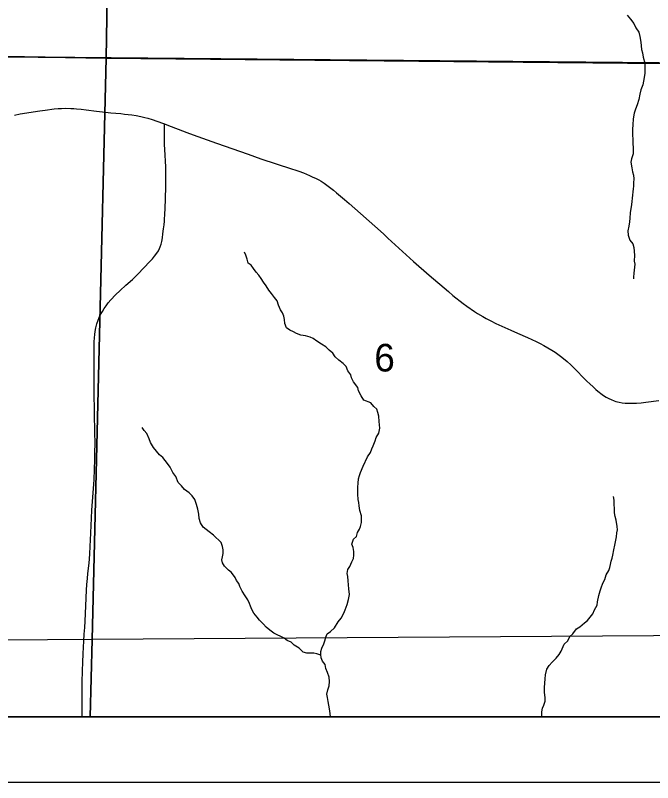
# Model space of a CAD drawing. Extents: x 0 to 34, y 0 to 22.
# Drawn here: x 23.087 to 24.054, y 13.5 to 14.665 of the extents above; entities that cross this region are included whole.
import ezdxf

# ---------------------------------------------------------------- set-up
doc = ezdxf.new("R2010")
doc.units = 0
for name, color, linetype in [('GM_X_Corporation', 7, 'Continuous'), ('GM_X_County_Road', 7, 'Continuous'), ('GM_X_Minor_River', 7, 'Continuous'), ('GM_X_Section_Text', 7, 'Continuous'), ('GM_X_Township_Road', 7, 'Continuous'), ('SH_Data', 7, 'Continuous')]:
    doc.layers.add(name, color=color, linetype=linetype)

msp = doc.modelspace()

# ---------------------------------------------------------------- linework, layer by layer
at = {"layer": 'GM_X_Corporation'}
msp.add_lwpolyline([(20.2208, 16.9558), (20.1987, 15.2691), (20.203, 14.81), (20.2016, 14.6512), (20.2571, 14.6508), (21.1282, 14.6279), (21.314, 14.623), (22.3464, 14.612), (22.9003, 14.6033), (24.2301, 14.5912), (24.2265, 14.4444), (24.4406, 14.442), (25.338, 14.4317), (25.4, 14.4307), (25.4, 19.0068)], dxfattribs=at)
for points in [[(22.2224, 15.6282), (23.2418, 15.623), (23.2254, 14.5998), (22.2045, 14.6168)], [(23.2418, 15.623), (24.2407, 15.6067), (24.2392, 15.4615), (24.2269, 14.5903), (23.2254, 14.5998)], [(18.6, 14.6606), (18.6, 13.6), (24.2109, 13.6), (24.2228, 14.2453), (24.2265, 14.4444), (24.2301, 14.5912), (22.9003, 14.6033), (22.3464, 14.612), (21.314, 14.623), (21.1282, 14.6279), (20.2571, 14.6508), (20.2016, 14.6512), (19.8855, 14.6528), (19.4007, 14.6554), (18.9216, 14.6592)], [(22.2045, 14.6168), (23.2254, 14.5998), (23.2038, 13.7171), (22.1889, 13.7096)], [(23.2254, 14.5998), (24.2269, 14.5903), (24.2243, 14.4432), (24.2104, 13.724), (23.2038, 13.7171)], [(23.201, 13.6), (24.208, 13.6), (24.2101, 13.7145), (24.2104, 13.724), (23.2038, 13.7171)], [(22.1867, 13.6), (23.201, 13.6), (23.2038, 13.7171), (22.1889, 13.7096)]]:
    msp.add_lwpolyline(points, close=True, dxfattribs=at)
at = {"layer": 'GM_X_County_Road'}
msp.add_lwpolyline([(23.0861, 14.5135), (23.095, 14.5152), (23.1247, 14.5199), (23.1325, 14.521), (23.1465, 14.5228), (23.1522, 14.5233), (23.1573, 14.5237), (23.1629, 14.5239), (23.1718, 14.5237), (23.1761, 14.5234), (23.18, 14.5232), (23.1872, 14.5224), (23.195, 14.5215), (23.2107, 14.5196), (23.2243, 14.5179), (23.2325, 14.5171), (23.2475, 14.5157), (23.2533, 14.5151), (23.2588, 14.5145), (23.2642, 14.5138), (23.2708, 14.5127), (23.2777, 14.5114), (23.2838, 14.51), (23.2886, 14.5088), (23.2949, 14.5069), (23.3107, 14.5012), (23.3137, 14.5001), (23.3174, 14.4987), (23.3474, 14.4869), (23.357, 14.4833), (23.3924, 14.4708), (23.4408, 14.4539), (23.4598, 14.4473), (23.5066, 14.432), (23.5129, 14.4299), (23.5173, 14.4283), (23.5245, 14.4256), (23.5292, 14.4237), (23.5338, 14.4218), (23.538, 14.4199), (23.5437, 14.4172), (23.5477, 14.415), (23.5512, 14.413), (23.5558, 14.41), (23.5599, 14.4072), (23.57, 14.3995), (23.5749, 14.3955), (23.5867, 14.3853), (23.5938, 14.3792), (23.6112, 14.3641), (23.646, 14.3331), (23.6527, 14.3267), (23.6857, 14.2962), (23.6913, 14.2912), (23.7154, 14.2702), (23.7444, 14.2454), (23.7513, 14.2397), (23.767, 14.2273), (23.7723, 14.2236), (23.784, 14.2153), (23.7888, 14.2123), (23.7966, 14.2075), (23.8016, 14.2047), (23.8087, 14.201), (23.8165, 14.1972), (23.8391, 14.1869), (23.8495, 14.1824), (23.8645, 14.1758), (23.8774, 14.1697), (23.8837, 14.1666), (23.8893, 14.1637), (23.8954, 14.1603), (23.9015, 14.1566), (23.9065, 14.1533), (23.9147, 14.1473), (23.9189, 14.144), (23.9247, 14.1392), (23.9301, 14.1344), (23.9336, 14.131), (23.9546, 14.1097), (23.9589, 14.1055), (23.9639, 14.101), (23.9681, 14.0971), (23.9714, 14.0943), (23.9775, 14.0894), (23.9798, 14.0878), (23.9838, 14.0854), (23.9879, 14.0833), (23.9916, 14.0815), (23.9958, 14.0797), (23.9987, 14.0787), (24.0035, 14.0774), (24.0082, 14.0766), (24.0126, 14.0762), (24.0185, 14.0759), (24.0299, 14.0761), (24.0368, 14.0766), (24.0439, 14.0774), (24.0638, 14.0801)], dxfattribs=at)
at = {"layer": 'GM_X_Minor_River'}
for points in [[(24.0158, 14.6653), (24.0207, 14.6593), (24.026, 14.6524), (24.0287, 14.646), (24.0333, 14.6392), (24.0348, 14.6327)], [(24.0348, 14.6327), (24.0364, 14.6243), (24.0376, 14.6129), (24.0387, 14.608), (24.0399, 14.6015), (24.0422, 14.5924), (24.0426, 14.586), (24.0426, 14.5769), (24.0415, 14.5704), (24.0392, 14.5594), (24.0362, 14.5518), (24.0347, 14.5453), (24.0332, 14.5373), (24.0306, 14.5289), (24.0283, 14.5225), (24.0265, 14.5164), (24.025, 14.508), (24.0242, 14.4989), (24.0239, 14.4921), (24.0239, 14.4826), (24.0243, 14.4776), (24.0243, 14.4697), (24.0247, 14.4643), (24.0248, 14.4545), (24.0221, 14.4469), (24.0214, 14.4419), (24.0229, 14.4332), (24.0237, 14.4275), (24.0252, 14.4225), (24.0256, 14.4168), (24.0253, 14.4108), (24.0253, 14.4058), (24.0249, 14.4013), (24.0231, 14.3872), (24.0227, 14.3823), (24.0223, 14.3777), (24.0201, 14.3652), (24.0198, 14.3568), (24.019, 14.3515), (24.0183, 14.345), (24.0168, 14.3378), (24.0172, 14.331), (24.0199, 14.3234), (24.0241, 14.3181), (24.0256, 14.3124), (24.0268, 14.301), (24.0264, 14.2919), (24.0272, 14.2873), (24.0261, 14.2782), (24.0257, 14.2736), (24.0254, 14.2675), (24.0252, 14.265)], [(23.4681, 14.2543), (23.4639, 14.2596), (23.4604, 14.2653), (23.457, 14.2706), (23.4528, 14.2752), (23.449, 14.2805), (23.4452, 14.2854), (23.4406, 14.2888), (23.4391, 14.2945), (23.4372, 14.3006), (23.4349, 14.3055)], [(23.5512, 13.6896), (23.5508, 13.6946), (23.5508, 13.6991), (23.5523, 13.7041), (23.5553, 13.7109), (23.5572, 13.7155), (23.5587, 13.7208), (23.5606, 13.7257), (23.5655, 13.7295), (23.5716, 13.7352), (23.5772, 13.7444), (23.5818, 13.7497), (23.5859, 13.7573), (23.5878, 13.7622), (23.5908, 13.7706), (23.593, 13.7782), (23.5942, 13.7854), (23.5934, 13.7945), (23.593, 13.8002), (23.5922, 13.8063), (23.5918, 13.8128), (23.591, 13.8177), (23.5918, 13.8238), (23.5948, 13.8283), (23.5982, 13.8352), (23.6004, 13.8401), (23.6012, 13.8454), (23.6011, 13.8511), (23.6, 13.8572), (23.5977, 13.8622), (23.6007, 13.8694), (23.6049, 13.8739), (23.6064, 13.88), (23.6094, 13.8846), (23.6109, 13.8891), (23.6124, 13.8952), (23.6127, 13.9005), (23.6124, 13.9051), (23.61, 13.9131), (23.6089, 13.9203), (23.6085, 13.9252), (23.6077, 13.9298), (23.6073, 13.9378), (23.6069, 13.9423), (23.6073, 13.9488), (23.6076, 13.9548), (23.608, 13.9613), (23.6095, 13.9662), (23.611, 13.9708), (23.6151, 13.9803), (23.6219, 13.9944), (23.6265, 14.0012), (23.6283, 14.0069), (23.6302, 14.0115), (23.6332, 14.0191), (23.6351, 14.024), (23.6389, 14.0305), (23.6404, 14.0381), (23.64, 14.043), (23.6396, 14.0484), (23.6388, 14.0563), (23.6376, 14.062), (23.6361, 14.067), (23.6315, 14.0711), (23.6266, 14.0764), (23.6163, 14.0806), (23.6121, 14.087), (23.6083, 14.0946), (23.6068, 14.1), (23.6007, 14.1087), (23.5976, 14.1144), (23.5964, 14.1189), (23.5919, 14.1254), (23.5892, 14.1318), (23.585, 14.1364), (23.5781, 14.1413), (23.5728, 14.1466), (23.569, 14.1519), (23.5637, 14.1565), (23.5583, 14.1618), (23.5519, 14.1659), (23.545, 14.1701), (23.5393, 14.1743), (23.5348, 14.1762), (23.5275, 14.1781), (23.5207, 14.1792), (23.5142, 14.1818), (23.5097, 14.1845), (23.504, 14.1871), (23.4986, 14.1905), (23.4963, 14.197), (23.4959, 14.2031), (23.4948, 14.2084), (23.4929, 14.2133), (23.4898, 14.2179), (23.4868, 14.2251), (23.4845, 14.2315), (23.4806, 14.2365), (23.4761, 14.2425), (23.4719, 14.2478), (23.4681, 14.2543)], [(23.5508, 13.6934), (23.5451, 13.6957), (23.5402, 13.6964), (23.5349, 13.6964), (23.5299, 13.6968), (23.5242, 13.6983), (23.5181, 13.704), (23.5105, 13.7085), (23.5059, 13.7131), (23.4999, 13.7157), (23.4953, 13.7195), (23.49, 13.7218), (23.4846, 13.7244), (23.4797, 13.7267), (23.4736, 13.7313), (23.4679, 13.7362), (23.4637, 13.7407), (23.458, 13.7468), (23.4542, 13.7513), (23.4492, 13.7574), (23.4462, 13.7631), (23.4443, 13.7677), (23.4427, 13.7722), (23.44, 13.7775), (23.4359, 13.7836), (23.4316, 13.7908), (23.4282, 13.7976), (23.4263, 13.8022), (23.4232, 13.8067), (23.4209, 13.8113), (23.4152, 13.8189), (23.4107, 13.8227), (23.4049, 13.8287), (23.4019, 13.8337), (23.4007, 13.8382), (23.4015, 13.8428), (23.4026, 13.8481), (23.403, 13.8534), (23.4018, 13.8587), (23.3995, 13.8644), (23.3881, 13.8758), (23.3816, 13.8807), (23.377, 13.8845), (23.3725, 13.8879), (23.3686, 13.8944), (23.3664, 13.9012), (23.3659, 13.9077), (23.3644, 13.9153), (23.3625, 13.9221), (23.3598, 13.9301), (23.3556, 13.9354), (23.3514, 13.9399), (23.3442, 13.9452), (23.3396, 13.9505), (23.3347, 13.9558), (23.3308, 13.9646), (23.3266, 13.971), (23.3224, 13.979), (23.3182, 13.9847), (23.3114, 13.9938), (23.306, 13.9979), (23.3018, 14.0033), (23.2973, 14.0086), (23.2927, 14.0162), (23.2904, 14.0218), (23.2869, 14.0302), (23.2828, 14.0347), (23.2801, 14.0393)], [(23.8863, 13.6), (23.8864, 13.6018), (23.8864, 13.6075), (23.8871, 13.6132), (23.889, 13.6177), (23.8912, 13.6235), (23.8912, 13.6295), (23.8904, 13.6367), (23.89, 13.6443), (23.8908, 13.6512), (23.8911, 13.6576), (23.8919, 13.6637), (23.8937, 13.6721), (23.8971, 13.6778), (23.902, 13.6831), (23.9081, 13.6888), (23.9126, 13.6945), (23.9156, 13.6998), (23.9202, 13.7101), (23.9255, 13.7154), (23.9285, 13.7219), (23.933, 13.7261), (23.9387, 13.7333), (23.944, 13.7367), (23.9508, 13.7428), (23.9557, 13.7462), (23.9595, 13.7512), (23.9637, 13.7561), (23.9659, 13.7622), (23.9701, 13.7694), (23.9708, 13.7744), (23.9727, 13.7839), (23.9746, 13.7911), (23.9761, 13.796), (23.9787, 13.8029), (23.9817, 13.8082), (23.984, 13.8154), (23.9877, 13.8219), (23.9892, 13.8268), (23.9904, 13.8314), (23.9915, 13.836), (23.993, 13.8409), (23.9937, 13.8455), (23.9956, 13.8534), (23.9971, 13.8603), (23.9986, 13.8679), (23.9997, 13.8732), (24.0001, 13.8793), (24.0008, 13.8838), (24.0004, 13.8888), (23.9989, 13.8983), (23.9973, 13.904), (23.9966, 13.9097), (23.9962, 13.9142), (23.9961, 13.9241), (23.9961, 13.929), (23.995, 13.9343)], [(23.5654, 13.6), (23.5644, 13.6091), (23.5632, 13.6175), (23.5621, 13.6232), (23.5609, 13.6293), (23.5598, 13.6342), (23.5616, 13.641), (23.5635, 13.6471), (23.5642, 13.6536), (23.5635, 13.66), (23.5608, 13.6672), (23.5585, 13.6733), (23.5573, 13.6794), (23.5535, 13.6843), (23.5512, 13.6896)]]:
    msp.add_lwpolyline(points, dxfattribs=at)
at = {"layer": 'GM_X_Township_Road'}
msp.add_lwpolyline([(23.189, 13.6), (23.189, 13.6027), (23.1886, 13.6201), (23.1888, 13.6525), (23.1893, 13.6697), (23.1897, 13.6831), (23.1902, 13.6954), (23.1909, 13.7056), (23.1914, 13.7149), (23.1921, 13.7255), (23.1927, 13.7355), (23.1933, 13.7454), (23.1944, 13.7686), (23.1955, 13.7921), (23.196, 13.8009), (23.197, 13.8097), (23.1976, 13.8174), (23.1994, 13.8332), (23.2006, 13.8471), (23.2012, 13.859), (23.2014, 13.868), (23.203, 13.9015), (23.2037, 13.9139), (23.2065, 13.9532), (23.2069, 13.9601), (23.208, 13.9905), (23.2083, 13.9997), (23.2086, 14.0166), (23.2083, 14.0308), (23.2072, 14.0932), (23.2068, 14.1181), (23.2069, 14.1491), (23.207, 14.1591), (23.2072, 14.1691), (23.2075, 14.1753), (23.2079, 14.1804), (23.2085, 14.1847), (23.2097, 14.1904), (23.2112, 14.1965), (23.213, 14.2021), (23.2146, 14.2062), (23.2167, 14.2105), (23.2195, 14.2154), (23.2221, 14.2196), (23.2251, 14.224), (23.2284, 14.2283), (23.2324, 14.2331), (23.2394, 14.2404), (23.2464, 14.247), (23.2552, 14.2551), (23.265, 14.264), (23.2732, 14.2721), (23.2917, 14.2913), (23.2955, 14.2954), (23.2988, 14.2994), (23.3022, 14.3039), (23.3047, 14.3075), (23.3064, 14.3109), (23.3074, 14.3135), (23.3086, 14.3175), (23.3095, 14.3218), (23.3106, 14.3273), (23.3114, 14.3332), (23.3123, 14.341), (23.313, 14.3467), (23.3136, 14.3526), (23.3138, 14.3565), (23.3141, 14.3614), (23.3151, 14.3849), (23.3159, 14.4065), (23.3158, 14.4269), (23.3156, 14.4351), (23.3142, 14.4614), (23.3139, 14.4688), (23.3136, 14.4832), (23.3135, 14.49), (23.3136, 14.4958), (23.3137, 14.5001)], dxfattribs=at)
at = {"layer": 'SH_Data'}
for points in [[(18.5, 20.5), (25.5, 20.5), (25.5, 13.5), (18.5, 13.5)], [(18.6, 20.4), (25.4, 20.4), (25.4, 13.6), (18.6, 13.6)]]:
    msp.add_lwpolyline(points, close=True, dxfattribs=at)

# ---------------------------------------------------------------- texts
at = {"layer": 'GM_X_Section_Text'}
msp.add_text('6', height=0.0419, rotation=0, dxfattribs=at).set_placement((23.632, 14.1242))

doc.saveas('drawing.dxf')
